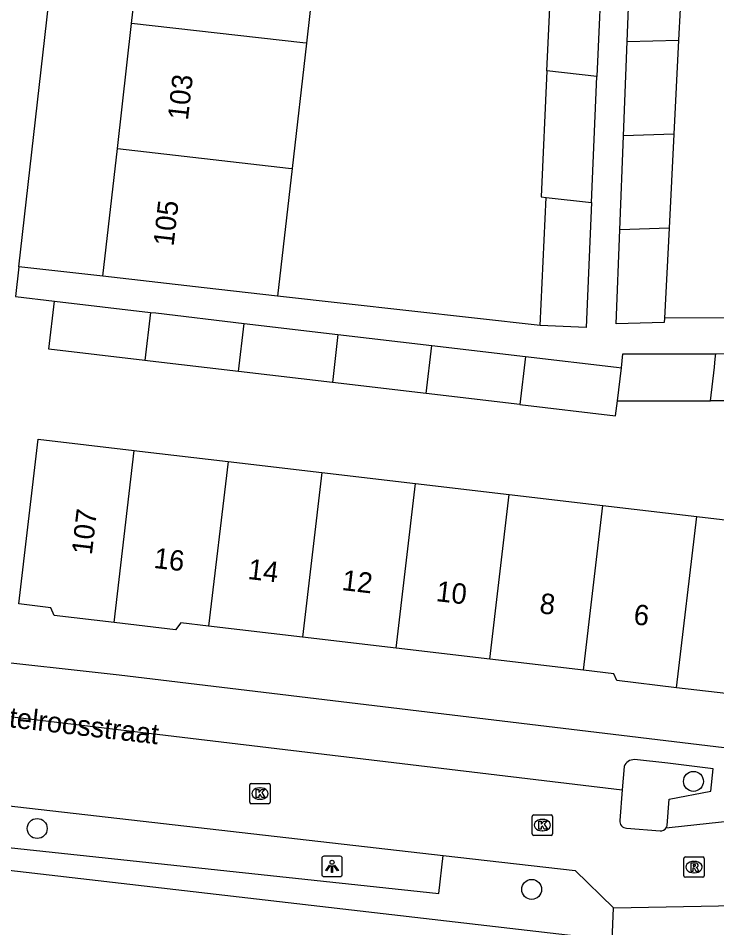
# Model space of a CAD drawing. Extents: x 162250 to 162654, y 380744 to 381605.
# Drawn here: x 162313.51 to 162347.75, y 381114.47 to 381159.03 of the extents above; entities that cross this region are included whole.
import ezdxf

# ---------------------------------------------------------------- set-up
doc = ezdxf.new("R2010")
doc.units = 0
for name, color, linetype in [('IMGEO_Boom', 7, 'Continuous'), ('IMGEO_Kolk', 7, 'Continuous'), ('IMGEO_Lichtpunt', 7, 'Continuous'), ('IMGEO_Openbare_ruimte_label', 7, 'Continuous'), ('IMGEO_Pand', 7, 'Continuous'), ('IMGEO_Pand_nummerreeks', 7, 'Continuous'), ('IMGEO_Parkeervlak_open', 7, 'Continuous'), ('IMGEO_Rijbaan_lokaal_open', 7, 'Continuous'), ('IMGEO_Rioolput', 7, 'Continuous'), ('IMGEO_Voetpad_open', 7, 'Continuous'), ('IMGEO_Woonerf_open', 7, 'Continuous')]:
    doc.layers.add(name, color=color, linetype=linetype)

msp = doc.modelspace()

# ---------------------------------------------------------------- linework, layer by layer
at = {"layer": 'IMGEO_Boom'}
for centre in [(162346.603, 381121.642), (162314.442, 381119.334), (162338.675, 381116.35)]:
    msp.add_circle(centre, 0.489, dxfattribs=at)
at = {"layer": 'IMGEO_Kolk'}
for p, q in [((162324.857, 381120.619), (162324.857, 381121.471)), ((162324.932, 381121.545), (162325.784, 381121.545)), ((162325.858, 381121.471), (162325.858, 381120.619)), ((162325.345, 381121.325), (162325.37, 381121.325)), ((162325.784, 381120.545), (162324.932, 381120.545)), ((162325.368, 381120.765), (162325.343, 381120.765)), ((162338.698, 381119.072), (162338.698, 381119.924)), ((162338.773, 381119.998), (162339.625, 381119.998)), ((162339.186, 381119.778), (162339.211, 381119.778)), ((162339.699, 381119.924), (162339.699, 381119.072)), ((162339.209, 381119.218), (162339.184, 381119.218)), ((162339.625, 381118.998), (162338.773, 381118.998))]:
    msp.add_line(p, q, dxfattribs=at)
for points in [[(162324.857, 381120.619), (162324.857, 381121.471)], [(162324.932, 381121.545), (162325.784, 381121.545)], [(162325.858, 381121.471), (162325.858, 381120.619)], [(162325.178, 381121.245), (162325.301, 381121.245), (162325.301, 381121.094), (162325.431, 381121.245), (162325.595, 381121.245), (162325.449, 381121.094), (162325.602, 381120.845), (162325.45, 381120.845), (162325.365, 381121.009), (162325.301, 381120.942), (162325.301, 381120.845), (162325.178, 381120.845), (162325.178, 381121.245)], [(162325.784, 381120.545), (162324.932, 381120.545)], [(162338.698, 381119.072), (162338.698, 381119.924)], [(162338.773, 381119.998), (162339.625, 381119.998)], [(162339.019, 381119.698), (162339.142, 381119.698), (162339.142, 381119.547), (162339.272, 381119.698), (162339.436, 381119.698), (162339.29, 381119.547), (162339.443, 381119.298), (162339.291, 381119.298), (162339.206, 381119.462), (162339.142, 381119.395), (162339.142, 381119.298), (162339.019, 381119.298), (162339.019, 381119.698)], [(162339.699, 381119.924), (162339.699, 381119.072)], [(162339.625, 381118.998), (162338.773, 381118.998)]]:
    msp.add_lwpolyline(points, dxfattribs=at)
for centre, start, end in [((162324.934, 381121.469), 91.552, 178.448), ((162324.934, 381121.469), 91.552, 178.448), ((162325.782, 381121.469), 1.552, 88.448), ((162325.782, 381121.469), 1.552, 88.448), ((162324.934, 381120.621), 181.552, 268.448), ((162324.934, 381120.621), 181.552, 268.448), ((162325.782, 381120.621), 271.552, 358.448), ((162325.782, 381120.621), 271.552, 358.448), ((162338.775, 381119.922), 91.552, 178.448), ((162338.775, 381119.922), 91.552, 178.448), ((162339.623, 381119.922), 1.552, 88.448), ((162339.623, 381119.922), 1.552, 88.448), ((162338.775, 381119.074), 181.552, 268.448), ((162338.775, 381119.074), 181.552, 268.448), ((162339.623, 381119.074), 271.552, 358.448), ((162339.623, 381119.074), 271.552, 358.448)]:
    msp.add_arc(centre, 0.0765, start, end, dxfattribs=at)
for centre, major_axis, ratio, start_param, end_param in [((162325.344, 381121.045), (-0.387, 0.002), 0.722429, 4.712389, 7.853982), ((162325.369, 381121.045), (-0.39, 0.002), 0.717154, 1.570796, 4.712389), ((162339.185, 381119.498), (-0.387, 0.002), 0.722429, 4.712389, 7.853982), ((162339.21, 381119.498), (-0.39, 0.002), 0.717154, 1.570796, 4.712389)]:
    msp.add_ellipse(centre, major_axis=major_axis, ratio=ratio, start_param=start_param, end_param=end_param, dxfattribs=at)
at = {"layer": 'IMGEO_Lichtpunt'}
for p, q in [((162328.392, 381117.881), (162328.392, 381117.074)), ((162328.392, 381117.881), (162328.392, 381117.074)), ((162329.294, 381117.976), (162328.486, 381117.976)), ((162329.294, 381117.976), (162328.486, 381117.976)), ((162329.388, 381117.074), (162329.388, 381117.881)), ((162329.388, 381117.074), (162329.388, 381117.881)), ((162328.486, 381116.98), (162329.294, 381116.98)), ((162328.486, 381116.98), (162329.294, 381116.98))]:
    msp.add_line(p, q, dxfattribs=at)
for points in [[(162328.766, 381117.545), (162328.805, 381117.517), (162328.617, 381117.255), (162328.579, 381117.282), (162328.766, 381117.545)], [(162328.868, 381117.497), (162328.915, 381117.497), (162328.915, 381117.175), (162328.868, 381117.175), (162328.868, 381117.497)], [(162328.978, 381117.517), (162329.016, 381117.544), (162329.203, 381117.282), (162329.164, 381117.254), (162328.978, 381117.517)]]:
    msp.add_lwpolyline(points, dxfattribs=at)
msp.add_circle((162328.891, 381117.679), 0.0994, dxfattribs=at)
for centre, start, end in [((162328.486, 381117.881), 90, 180), ((162328.486, 381117.881), 90, 180), ((162329.294, 381117.881), 0, 90), ((162329.294, 381117.881), 0, 90), ((162328.486, 381117.074), 180, 270), ((162328.486, 381117.074), 180, 270), ((162329.294, 381117.074), 270, 0), ((162329.294, 381117.074), 270, 360)]:
    msp.add_arc(centre, 0.0946, start, end, dxfattribs=at)
at = {"layer": 'IMGEO_Pand'}
for points in [[(162319.07, 381158.781), (162319.77, 381164.915)], [(162328.333, 381163.939), (162327.634, 381157.805)], [(162339.423, 381156.462), (162339.713, 381162.643)], [(162343.358, 381157.887), (162343.539, 381162.496)], [(162346.108, 381162.576), (162345.875, 381157.965)], [(162342.139, 381162.367), (162341.874, 381156.183)], [(162318.371, 381152.648), (162319.07, 381158.781)], [(162327.634, 381157.805), (162327.462, 381157.825), (162319.07, 381158.781)], [(162343.358, 381157.887), (162345.875, 381157.965)], [(162345.875, 381157.965), (162345.642, 381153.355)], [(162327.634, 381157.805), (162326.934, 381151.672)], [(162343.178, 381153.278), (162343.358, 381157.887)], [(162339.423, 381156.462), (162339.132, 381150.283), (162339.38, 381150.255)], [(162341.874, 381156.183), (162339.423, 381156.462)], [(162341.609, 381150.001), (162341.874, 381156.183)], [(162342.997, 381148.668), (162343.178, 381153.278)], [(162345.642, 381153.355), (162343.178, 381153.278)], [(162345.642, 381153.355), (162345.409, 381148.743)], [(162317.658, 381146.394), (162318.371, 381152.648)], [(162318.371, 381152.648), (162326.763, 381151.692), (162326.934, 381151.672)], [(162326.934, 381151.672), (162326.221, 381145.418)], [(162339.087, 381143.984), (162339.38, 381150.255)], [(162341.609, 381150.001), (162341.346, 381143.887), (162339.087, 381143.984)], [(162339.38, 381150.255), (162341.609, 381150.001)], [(162345.187, 381144.345), (162345.176, 381144.133), (162342.816, 381144.06), (162342.997, 381148.668)], [(162345.409, 381148.743), (162342.997, 381148.668)], [(162345.409, 381148.743), (162345.187, 381144.345)], [(162326.221, 381145.418), (162322.626, 381145.828), (162317.658, 381146.394)], [(162319.717, 381142.265), (162315.018, 381142.818), (162315.295, 381145.175)], [(162315.295, 381145.175), (162319.994, 381144.622)], [(162319.994, 381144.622), (162319.717, 381142.265)], [(162319.994, 381144.622), (162320.261, 381144.591), (162324.588, 381144.082)], [(162324.311, 381141.725), (162324.588, 381144.082)], [(162324.588, 381144.082), (162329.183, 381143.541)], [(162329.183, 381143.541), (162328.906, 381141.184)], [(162329.183, 381143.541), (162333.777, 381143.001)], [(162333.5, 381140.643), (162333.777, 381143.001)], [(162333.777, 381143.001), (162338.372, 381142.461)], [(162338.372, 381142.461), (162338.095, 381140.103)], [(162338.372, 381142.461), (162342.824, 381141.937), (162343.069, 381141.908)], [(162343.069, 381141.908), (162343.15, 381142.591), (162347.704, 381142.597)], [(162347.432, 381140.284), (162347.627, 381141.943), (162347.674, 381142.341), (162347.704, 381142.597)], [(162347.704, 381142.597), (162351.63, 381142.601)], [(162324.311, 381141.725), (162319.984, 381142.234), (162319.717, 381142.265)], [(162342.877, 381140.28), (162343.069, 381141.908)], [(162328.906, 381141.184), (162324.311, 381141.725)], [(162333.5, 381140.643), (162328.906, 381141.184)], [(162338.095, 381140.103), (162333.5, 381140.643)], [(162338.095, 381140.103), (162342.791, 381139.55), (162342.877, 381140.28)], [(162342.877, 381140.28), (162343.233, 381140.28), (162347.432, 381140.284)], [(162351.566, 381140.289), (162347.432, 381140.284)], [(162318.206, 381129.419), (162315.274, 381129.764), (162315.107, 381130.151), (162313.537, 381130.336), (162314.487, 381138.409), (162319.199, 381137.855)], [(162318.206, 381129.419), (162319.199, 381137.855)], [(162319.199, 381137.855), (162319.453, 381137.825), (162323.793, 381137.314)], [(162323.793, 381137.314), (162322.844, 381129.247)], [(162323.793, 381137.314), (162328.387, 381136.774)], [(162328.387, 381136.774), (162327.438, 381128.706)], [(162328.387, 381136.774), (162332.981, 381136.233)], [(162332.033, 381128.165), (162332.981, 381136.233)], [(162332.981, 381136.233), (162337.576, 381135.693)], [(162336.627, 381127.625), (162337.576, 381135.693)], [(162337.576, 381135.693), (162342.17, 381135.152)], [(162341.221, 381127.084), (162342.17, 381135.152)], [(162342.17, 381135.152), (162346.765, 381134.612)], [(162346.765, 381134.612), (162351.48, 381134.057), (162351.116, 381130.961), (162350.531, 381125.995), (162348.991, 381126.176), (162348.77, 381125.881), (162345.78, 381126.233)], [(162345.78, 381126.233), (162346.765, 381134.612)], [(162322.844, 381129.247), (162321.481, 381129.407), (162321.225, 381129.063), (162318.206, 381129.419)], [(162327.438, 381128.706), (162322.844, 381129.247)], [(162332.033, 381128.165), (162327.438, 381128.706)], [(162336.627, 381127.625), (162332.033, 381128.165)], [(162341.221, 381127.084), (162336.627, 381127.625)], [(162345.78, 381126.233), (162342.845, 381126.578), (162342.702, 381126.91), (162341.221, 381127.084)]]:
    msp.add_lwpolyline(points, dxfattribs=at)
at = {"layer": 'IMGEO_Parkeervlak_open'}
for points in [[(162311.37, 381127.65), (162318.458, 381126.867), (162352.33, 381122.793), (162369.33, 381123.227)], [(162310.747, 381125.102), (162343.109, 381121.225)], [(162343.202, 381122.372), (162343.109, 381121.225)], [(162345.314, 381119.477), (162345.409, 381120.777), (162347.447, 381121.16), (162347.572, 381122.257), (162345.341, 381122.532), (162343.709, 381122.71)], [(162307.344, 381121.095), (162310.188, 381120.764), (162334.331, 381118.009)], [(162345.269, 381119.366), (162345.564, 381119.398), (162351.462, 381120.034), (162369.492, 381120.515)]]:
    msp.add_lwpolyline(points, dxfattribs=at)
for centre, radius, start, end in [((162343.704, 381122.168), 0.542, 89.4614, 157.9187), ((162345.019, 381119.532), 0.3, 326.4206, 349.4436)]:
    msp.add_arc(centre, radius, start, end, dxfattribs=at)
at = {"layer": 'IMGEO_Rijbaan_lokaal_open'}
for points in [[(162342.693, 381115.454), (162352.124, 381115.622)], [(162342.62, 381113.844), (162342.693, 381115.454)]]:
    msp.add_lwpolyline(points, dxfattribs=at)
at = {"layer": 'IMGEO_Rioolput'}
for p, q in [((162346.133, 381117.016), (162346.133, 381117.868)), ((162346.208, 381117.942), (162347.06, 381117.942)), ((162347.134, 381117.868), (162347.134, 381117.016)), ((162346.621, 381117.722), (162346.646, 381117.722)), ((162347.06, 381116.942), (162346.208, 381116.942)), ((162346.644, 381117.162), (162346.619, 381117.162))]:
    msp.add_line(p, q, dxfattribs=at)
for points in [[(162346.133, 381117.016), (162346.133, 381117.868)], [(162346.208, 381117.942), (162347.06, 381117.942)], [(162347.134, 381117.868), (162347.134, 381117.016)], [(162346.722, 381117.64), (162346.47, 381117.642), (162346.47, 381117.242)], [(162346.47, 381117.242), (162346.594, 381117.242), (162346.594, 381117.404), (162346.605, 381117.404)], [(162346.648, 381117.561), (162346.594, 381117.561), (162346.594, 381117.48)], [(162346.594, 381117.48), (162346.646, 381117.48)], [(162346.652, 381117.375), (162346.723, 381117.242), (162346.863, 381117.242), (162346.798, 381117.368)], [(162347.06, 381116.942), (162346.208, 381116.942)]]:
    msp.add_lwpolyline(points, dxfattribs=at)
for centre, radius, start, end in [((162346.21, 381117.866), 0.0765, 91.552, 178.448), ((162346.21, 381117.866), 0.0765, 91.552, 178.448), ((162347.058, 381117.866), 0.0765, 1.552, 88.448), ((162347.058, 381117.866), 0.0765, 1.552, 88.448), ((162346.604, 381117.351), 0.0533, 26.0293, 88.6989), ((162346.63, 381117.669), 0.19, 274.7715, 282.9687), ((162346.654, 381117.465), 0.0964, 77.0061, 93.1865), ((162346.668, 381117.522), 0.0378, 276.6634, 79.6772), ((162346.721, 381117.53), 0.109, 350.3612, 89.416), ((162346.719, 381117.53), 0.112, 277.5842, 350.9817), ((162346.703, 381117.315), 0.108, 29.5134, 73.7905), ((162346.21, 381117.018), 0.0765, 181.552, 268.448), ((162346.21, 381117.018), 0.0765, 181.552, 268.448), ((162347.058, 381117.018), 0.0765, 271.552, 358.448), ((162347.058, 381117.018), 0.0765, 271.552, 358.448)]:
    msp.add_arc(centre, radius, start, end, dxfattribs=at)
for centre, major_axis, ratio, start_param, end_param in [((162346.62, 381117.442), (-0.387, 0.002), 0.722429, 4.712389, 7.853982), ((162346.645, 381117.442), (-0.39, 0.002), 0.717154, 1.570796, 4.712389)]:
    msp.add_ellipse(centre, major_axis=major_axis, ratio=ratio, start_param=start_param, end_param=end_param, dxfattribs=at)
at = {"layer": 'IMGEO_Voetpad_open'}
for points in [[(162313.546, 381146.86), (162317.741, 381183.897)], [(162313.546, 381146.86), (162313.381, 381145.4)], [(162317.658, 381146.394), (162313.546, 381146.86)], [(162313.381, 381145.4), (162315.295, 381145.175)], [(162339.087, 381143.984), (162326.221, 381145.418)], [(162351.678, 381144.352), (162345.187, 381144.345)], [(162307.271, 381121.104), (162307.051, 381119.037), (162327.552, 381116.854), (162334.133, 381116.153), (162334.331, 381118.009)], [(162300.19, 381118.786), (162341.565, 381113.994)], [(162334.331, 381118.009), (162340.803, 381117.27), (162342.693, 381115.454)]]:
    msp.add_lwpolyline(points, dxfattribs=at)
at = {"layer": 'IMGEO_Woonerf_open'}
for points in [[(162343.109, 381121.225), (162342.988, 381119.733)], [(162343.326, 381119.352), (162344.965, 381119.224)]]:
    msp.add_lwpolyline(points, dxfattribs=at)
for centre, radius, start, end in [((162343.34, 381119.705), 0.353, 175.4324, 267.7226), ((162345.004, 381119.537), 0.315, 262.9099, 327.1652)]:
    msp.add_arc(centre, radius, start, end, dxfattribs=at)

# ---------------------------------------------------------------- texts
at = {"layer": 'IMGEO_Openbare_ruimte_label'}
msp.add_text('2e Bottelroosstraat', height=1, rotation=353.394, dxfattribs=at).set_placement((162309.189, 381124.745))
at = {"layer": 'IMGEO_Pand_nummerreeks'}
for s, rotation, p in [('103', 83.4947, (162321.826, 381154.004)), ('105', 83.4947, (162321.122, 381147.83)), ('107', 83.2885, (162317.118, 381132.711)), ('16', 353.2999, (162320.118, 381132.105)), ('14', 353.2999, (162324.73, 381131.563)), ('12', 353.2999, (162329.339, 381131.021)), ('10', 353.2999, (162333.956, 381130.479)), ('8', 353.2999, (162339.027, 381129.884)), ('6', 353.2999, (162343.635, 381129.342))]:
    msp.add_text(s, height=1, rotation=rotation, dxfattribs=at).set_placement(p)

doc.saveas('drawing.dxf')
